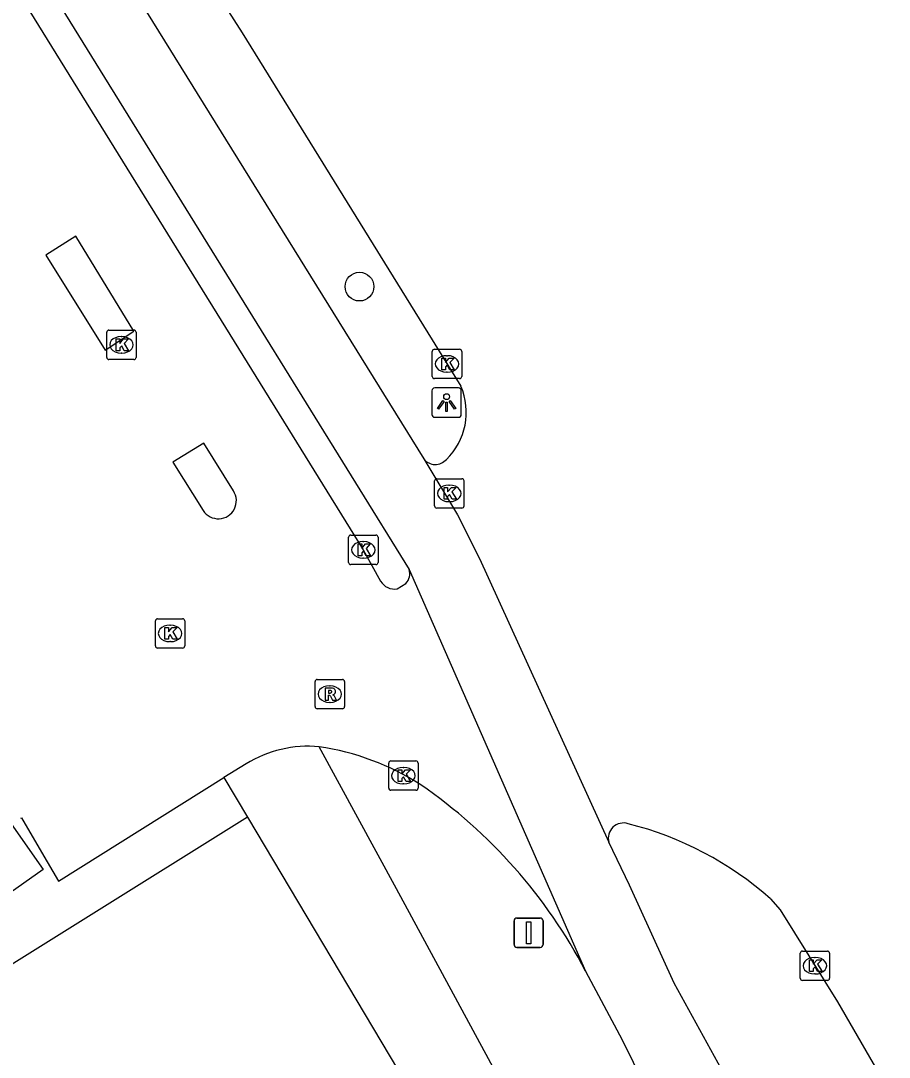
# Model space of a CAD drawing. Extents: x 160037 to 160839, y 385326 to 386441.
# Drawn here: x 160582 to 160611.55, y 386357 to 386392.27 of the extents above; entities that cross this region are included whole.
import ezdxf

# ---------------------------------------------------------------- set-up
doc = ezdxf.new("R2010")
doc.units = 0
for name, color, linetype in [('IMGEO_Boom', 7, 'Continuous'), ('IMGEO_Fietspad_gesloten', 7, 'Continuous'), ('IMGEO_Kolk', 7, 'Continuous'), ('IMGEO_Lichtpunt', 7, 'Continuous'), ('IMGEO_Pand_vergunning_verleend', 7, 'Continuous'), ('IMGEO_Rijbaan_lokaal_gesloten', 7, 'Continuous'), ('IMGEO_Rijbaan_lokaal_open', 7, 'Continuous'), ('IMGEO_Rioolput', 7, 'Continuous'), ('IMGEO_Verkeersbordpaal', 7, 'Continuous'), ('IMGEO_Voetpad_open', 7, 'Continuous')]:
    doc.layers.add(name, color=color, linetype=linetype)

msp = doc.modelspace()

# ---------------------------------------------------------------- linework, layer by layer
at = {"layer": 'IMGEO_Boom'}
msp.add_circle((160593.524, 386383.224), 0.489, dxfattribs=at)
at = {"layer": 'IMGEO_Fietspad_gesloten'}
for points in [[(160578.777, 386400.155), (160595.214, 386373.596)], [(160582.068, 386399.369), (160595.71, 386377.363)], [(160608.002, 386351.973), (160606.102, 386356.126), (160604.226, 386359.518), (160602.713, 386362.855), (160602.01, 386364.318)], [(160601.217, 386359.935), (160602.465, 386357.597), (160606.201, 386349.993)]]:
    msp.add_lwpolyline(points, dxfattribs=at)
at = {"layer": 'IMGEO_Kolk'}
for p, q in [((160584.926, 386380.817), (160584.926, 386381.669)), ((160585.001, 386381.743), (160585.853, 386381.743)), ((160585.927, 386381.669), (160585.927, 386380.817)), ((160585.414, 386381.523), (160585.439, 386381.523)), ((160585.437, 386380.963), (160585.412, 386380.963)), ((160596.002, 386380.168), (160596.002, 386381.02)), ((160596.077, 386381.094), (160596.929, 386381.094)), ((160597.003, 386381.02), (160597.003, 386380.168)), ((160585.853, 386380.743), (160585.001, 386380.743)), ((160596.49, 386380.874), (160596.515, 386380.874)), ((160596.513, 386380.314), (160596.488, 386380.314)), ((160596.929, 386380.094), (160596.077, 386380.094)), ((160596.154, 386376.687), (160597.006, 386376.687)), ((160596.079, 386375.761), (160596.079, 386376.613)), ((160596.567, 386376.467), (160596.592, 386376.467)), ((160597.08, 386376.613), (160597.08, 386375.761)), ((160597.006, 386375.687), (160596.154, 386375.687)), ((160596.59, 386375.907), (160596.565, 386375.907)), ((160593.155, 386373.841), (160593.155, 386374.693)), ((160593.23, 386374.767), (160594.082, 386374.767)), ((160593.643, 386374.547), (160593.668, 386374.547)), ((160594.156, 386374.693), (160594.156, 386373.841)), ((160593.666, 386373.987), (160593.641, 386373.987)), ((160594.082, 386373.767), (160593.23, 386373.767)), ((160586.581, 386370.997), (160586.581, 386371.849)), ((160586.656, 386371.923), (160587.508, 386371.923)), ((160587.582, 386371.849), (160587.582, 386370.997)), ((160587.069, 386371.703), (160587.094, 386371.703)), ((160587.092, 386371.143), (160587.067, 386371.143)), ((160587.508, 386370.923), (160586.656, 386370.923)), ((160594.518, 386366.159), (160594.518, 386367.011)), ((160594.593, 386367.085), (160595.445, 386367.085)), ((160595.006, 386366.865), (160595.031, 386366.865)), ((160595.519, 386367.011), (160595.519, 386366.159)), ((160595.445, 386366.085), (160594.593, 386366.085)), ((160595.029, 386366.305), (160595.004, 386366.305)), ((160608.518, 386359.69), (160608.518, 386360.542)), ((160608.593, 386360.616), (160609.445, 386360.616)), ((160609.519, 386360.542), (160609.519, 386359.69)), ((160609.006, 386360.396), (160609.031, 386360.396)), ((160609.029, 386359.836), (160609.004, 386359.836)), ((160609.445, 386359.616), (160608.593, 386359.616))]:
    msp.add_line(p, q, dxfattribs=at)
for points in [[(160584.926, 386380.817), (160584.926, 386381.669)], [(160585.001, 386381.743), (160585.853, 386381.743)], [(160585.927, 386381.669), (160585.927, 386380.817)], [(160585.247, 386381.443), (160585.37, 386381.443), (160585.37, 386381.292), (160585.5, 386381.443), (160585.664, 386381.443), (160585.518, 386381.292), (160585.671, 386381.043), (160585.519, 386381.043), (160585.434, 386381.207), (160585.37, 386381.14), (160585.37, 386381.043), (160585.247, 386381.043), (160585.247, 386381.443)], [(160596.002, 386380.168), (160596.002, 386381.02)], [(160596.077, 386381.094), (160596.929, 386381.094)], [(160597.003, 386381.02), (160597.003, 386380.168)], [(160585.853, 386380.743), (160585.001, 386380.743)], [(160596.323, 386380.794), (160596.446, 386380.794), (160596.446, 386380.643), (160596.576, 386380.794), (160596.74, 386380.794), (160596.594, 386380.643), (160596.747, 386380.394), (160596.595, 386380.394), (160596.51, 386380.558), (160596.446, 386380.491), (160596.446, 386380.394), (160596.323, 386380.394), (160596.323, 386380.794)], [(160596.929, 386380.094), (160596.077, 386380.094)], [(160596.154, 386376.687), (160597.006, 386376.687)], [(160596.079, 386375.761), (160596.079, 386376.613)], [(160596.4, 386376.387), (160596.523, 386376.387), (160596.523, 386376.236), (160596.653, 386376.387), (160596.817, 386376.387), (160596.671, 386376.236), (160596.824, 386375.987), (160596.672, 386375.987), (160596.587, 386376.151), (160596.523, 386376.084), (160596.523, 386375.987), (160596.4, 386375.987), (160596.4, 386376.387)], [(160597.08, 386376.613), (160597.08, 386375.761)], [(160597.006, 386375.687), (160596.154, 386375.687)], [(160593.155, 386373.841), (160593.155, 386374.693)], [(160593.23, 386374.767), (160594.082, 386374.767)], [(160594.156, 386374.693), (160594.156, 386373.841)], [(160593.476, 386374.467), (160593.599, 386374.467), (160593.599, 386374.316), (160593.729, 386374.467), (160593.893, 386374.467), (160593.747, 386374.316), (160593.9, 386374.067), (160593.748, 386374.067), (160593.663, 386374.231), (160593.599, 386374.164), (160593.599, 386374.067), (160593.476, 386374.067), (160593.476, 386374.467)], [(160594.082, 386373.767), (160593.23, 386373.767)], [(160586.581, 386370.997), (160586.581, 386371.849)], [(160586.656, 386371.923), (160587.508, 386371.923)], [(160587.582, 386371.849), (160587.582, 386370.997)], [(160586.902, 386371.623), (160587.025, 386371.623), (160587.025, 386371.472), (160587.155, 386371.623), (160587.319, 386371.623), (160587.173, 386371.472), (160587.326, 386371.223), (160587.174, 386371.223), (160587.089, 386371.387), (160587.025, 386371.32), (160587.025, 386371.223), (160586.902, 386371.223), (160586.902, 386371.623)], [(160587.508, 386370.923), (160586.656, 386370.923)], [(160594.518, 386366.159), (160594.518, 386367.011)], [(160594.593, 386367.085), (160595.445, 386367.085)], [(160594.839, 386366.785), (160594.962, 386366.785), (160594.962, 386366.634), (160595.092, 386366.785), (160595.256, 386366.785), (160595.11, 386366.634), (160595.263, 386366.385), (160595.111, 386366.385), (160595.026, 386366.549), (160594.962, 386366.482), (160594.962, 386366.385), (160594.839, 386366.385), (160594.839, 386366.785)], [(160595.519, 386367.011), (160595.519, 386366.159)], [(160595.445, 386366.085), (160594.593, 386366.085)], [(160608.518, 386359.69), (160608.518, 386360.542)], [(160608.593, 386360.616), (160609.445, 386360.616)], [(160609.519, 386360.542), (160609.519, 386359.69)], [(160608.839, 386360.316), (160608.962, 386360.316), (160608.962, 386360.165), (160609.092, 386360.316), (160609.256, 386360.316), (160609.11, 386360.165), (160609.263, 386359.916), (160609.111, 386359.916), (160609.026, 386360.08), (160608.962, 386360.013), (160608.962, 386359.916), (160608.839, 386359.916), (160608.839, 386360.316)], [(160609.445, 386359.616), (160608.593, 386359.616)]]:
    msp.add_lwpolyline(points, dxfattribs=at)
for centre, start, end in [((160585.003, 386381.667), 91.552, 178.448), ((160585.003, 386381.667), 91.552, 178.448), ((160585.851, 386381.667), 1.552, 88.448), ((160585.851, 386381.667), 1.552, 88.448), ((160596.079, 386381.018), 91.552, 178.448), ((160596.079, 386381.018), 91.552, 178.448), ((160596.927, 386381.018), 1.552, 88.448), ((160596.927, 386381.018), 1.552, 88.448), ((160585.003, 386380.819), 181.552, 268.448), ((160585.003, 386380.819), 181.552, 268.448), ((160585.851, 386380.819), 271.552, 358.448), ((160585.851, 386380.819), 271.552, 358.448), ((160596.079, 386380.17), 181.552, 268.448), ((160596.079, 386380.17), 181.552, 268.448), ((160596.927, 386380.17), 271.552, 358.448), ((160596.927, 386380.17), 271.552, 358.448), ((160596.156, 386376.611), 91.552, 178.448), ((160596.156, 386376.611), 91.552, 178.448), ((160597.004, 386376.611), 1.552, 88.448), ((160597.004, 386376.611), 1.552, 88.448), ((160596.156, 386375.763), 181.552, 268.448), ((160596.156, 386375.763), 181.552, 268.448), ((160597.004, 386375.763), 271.552, 358.448), ((160597.004, 386375.763), 271.552, 358.448), ((160593.232, 386374.691), 91.552, 178.448), ((160593.232, 386374.691), 91.552, 178.448), ((160594.08, 386374.691), 1.552, 88.448), ((160594.08, 386374.691), 1.552, 88.448), ((160593.232, 386373.843), 181.552, 268.448), ((160593.232, 386373.843), 181.552, 268.448), ((160594.08, 386373.843), 271.552, 358.448), ((160594.08, 386373.843), 271.552, 358.448), ((160586.658, 386371.847), 91.552, 178.448), ((160586.658, 386371.847), 91.552, 178.448), ((160587.506, 386371.847), 1.552, 88.448), ((160587.506, 386371.847), 1.552, 88.448), ((160586.658, 386370.999), 181.552, 268.448), ((160586.658, 386370.999), 181.552, 268.448), ((160587.506, 386370.999), 271.552, 358.448), ((160587.506, 386370.999), 271.552, 358.448), ((160594.595, 386367.009), 91.552, 178.448), ((160594.595, 386367.009), 91.552, 178.448), ((160595.443, 386367.009), 1.552, 88.448), ((160595.443, 386367.009), 1.552, 88.448), ((160594.595, 386366.161), 181.552, 268.448), ((160594.595, 386366.161), 181.552, 268.448), ((160595.443, 386366.161), 271.552, 358.448), ((160595.443, 386366.161), 271.552, 358.448), ((160608.595, 386360.54), 91.552, 178.448), ((160608.595, 386360.54), 91.552, 178.448), ((160609.443, 386360.54), 1.552, 88.448), ((160609.443, 386360.54), 1.552, 88.448), ((160608.595, 386359.692), 181.552, 268.448), ((160608.595, 386359.692), 181.552, 268.448), ((160609.443, 386359.692), 271.552, 358.448), ((160609.443, 386359.692), 271.552, 358.448)]:
    msp.add_arc(centre, 0.0765, start, end, dxfattribs=at)
for centre, major_axis, ratio, start_param, end_param in [((160585.413, 386381.243), (-0.387, 0.002), 0.722429, 4.712389, 7.853982), ((160585.438, 386381.243), (-0.39, 0.002), 0.717154, 1.570796, 4.712389), ((160596.489, 386380.594), (-0.387, 0.002), 0.722429, 4.712389, 7.853982), ((160596.514, 386380.594), (-0.39, 0.002), 0.717154, 1.570796, 4.712389), ((160596.566, 386376.187), (-0.387, 0.002), 0.722429, 4.712389, 7.853982), ((160596.591, 386376.187), (-0.39, 0.002), 0.717154, 1.570796, 4.712389), ((160593.642, 386374.267), (-0.387, 0.002), 0.722429, 4.712389, 7.853982), ((160593.667, 386374.267), (-0.39, 0.002), 0.717154, 1.570796, 4.712389), ((160587.068, 386371.423), (-0.387, 0.002), 0.722429, 4.712389, 7.853982), ((160587.093, 386371.423), (-0.39, 0.002), 0.717154, 1.570796, 4.712389), ((160595.005, 386366.585), (-0.387, 0.002), 0.722429, 4.712389, 7.853982), ((160595.03, 386366.585), (-0.39, 0.002), 0.717154, 1.570796, 4.712389), ((160609.005, 386360.116), (-0.387, 0.002), 0.722429, 4.712389, 7.853982), ((160609.03, 386360.116), (-0.39, 0.002), 0.717154, 1.570796, 4.712389)]:
    msp.add_ellipse(centre, major_axis=major_axis, ratio=ratio, start_param=start_param, end_param=end_param, dxfattribs=at)
at = {"layer": 'IMGEO_Lichtpunt'}
for p, q in [((160595.99, 386379.681), (160595.99, 386378.874)), ((160595.99, 386379.681), (160595.99, 386378.874)), ((160596.892, 386379.776), (160596.084, 386379.776)), ((160596.892, 386379.776), (160596.084, 386379.776)), ((160596.986, 386378.874), (160596.986, 386379.681)), ((160596.986, 386378.874), (160596.986, 386379.681)), ((160596.084, 386378.78), (160596.892, 386378.78)), ((160596.084, 386378.78), (160596.892, 386378.78))]:
    msp.add_line(p, q, dxfattribs=at)
for points in [[(160596.364, 386379.345), (160596.403, 386379.317), (160596.215, 386379.055), (160596.177, 386379.082), (160596.364, 386379.345)], [(160596.466, 386379.297), (160596.513, 386379.297), (160596.513, 386378.975), (160596.466, 386378.975), (160596.466, 386379.297)], [(160596.576, 386379.317), (160596.614, 386379.344), (160596.801, 386379.082), (160596.762, 386379.054), (160596.576, 386379.317)]]:
    msp.add_lwpolyline(points, dxfattribs=at)
msp.add_circle((160596.489, 386379.479), 0.0994, dxfattribs=at)
for centre, start, end in [((160596.084, 386379.681), 90, 180), ((160596.084, 386379.681), 90, 180), ((160596.892, 386379.681), 0, 90), ((160596.892, 386379.681), 0, 90), ((160596.084, 386378.874), 180, 270), ((160596.084, 386378.874), 180, 270), ((160596.892, 386378.874), 270, 0), ((160596.892, 386378.874), 270, 360)]:
    msp.add_arc(centre, 0.0946, start, end, dxfattribs=at)
at = {"layer": 'IMGEO_Pand_vergunning_verleend'}
msp.add_lwpolyline([(160581.352, 386365.403), (160582.764, 386363.386), (160580.581, 386361.858), (160579.168, 386363.875), (160581.352, 386365.403)], dxfattribs=at)
at = {"layer": 'IMGEO_Rijbaan_lokaal_gesloten'}
for points in [[(160585.913, 386397.339), (160587.916, 386394.401), (160589.536, 386391.855), (160596.973, 386379.834)], [(160595.71, 386377.363), (160596.861, 386375.457), (160597.612, 386373.97), (160602.01, 386364.318)], [(160607.507, 386362.391), (160607.838, 386362.013), (160609.787, 386358.883), (160611.548, 386355.844)]]:
    msp.add_lwpolyline(points, dxfattribs=at)
for centre, radius, start, end in [((160594.943, 386378.942), 2.217, 313.8806, 23.7208), ((160596.103, 386377.663), 0.494, 217.3744, 319.7986), ((160602.504, 386364.46), 0.514, 71.917, 196.0322), ((160599.861, 386353.779), 11.516, 48.4007, 75.9146)]:
    msp.add_arc(centre, radius, start, end, dxfattribs=at)
at = {"layer": 'IMGEO_Rijbaan_lokaal_open'}
for points in [[(160581.214, 386394.349), (160593.651, 386374.266), (160594.244, 386373.204)], [(160583.877, 386384.939), (160582.852, 386384.294), (160584.871, 386381.066), (160585.846, 386381.711), (160583.877, 386384.939)], [(160589.238, 386376.27), (160588.226, 386377.9), (160587.176, 386377.254), (160588.208, 386375.608)], [(160595.214, 386373.596), (160601.217, 386359.935)], [(160594.81, 386372.943), (160595.103, 386373.126)], [(160589.665, 386366.988), (160588.911, 386366.522)], [(160582, 386365.137), (160582.021, 386365.148), (160582.708, 386363.975), (160583.285, 386362.991), (160588.911, 386366.522)]]:
    msp.add_lwpolyline(points, dxfattribs=at)
for centre, radius, start, end in [((160588.724, 386375.937), 0.612, 212.5219, 32.9373), ((160594.762, 386373.455), 0.473, 316.0397, 17.3841), ((160594.708, 386373.466), 0.533, 209.4368, 281.0514), ((160591.795, 386363.492), 4.093, 84.9801, 121.352), ((160590.83, 386358.788), 8.881, 57.4375, 81.4323), ((160585.616, 386351.783), 17.602, 27.5894, 55.4066)]:
    msp.add_arc(centre, radius, start, end, dxfattribs=at)
at = {"layer": 'IMGEO_Rioolput'}
for p, q in [((160592.015, 386368.932), (160592.015, 386369.784)), ((160592.09, 386369.858), (160592.942, 386369.858)), ((160592.503, 386369.638), (160592.528, 386369.638)), ((160593.016, 386369.784), (160593.016, 386368.932)), ((160592.526, 386369.078), (160592.501, 386369.078)), ((160592.942, 386368.858), (160592.09, 386368.858))]:
    msp.add_line(p, q, dxfattribs=at)
for points in [[(160592.015, 386368.932), (160592.015, 386369.784)], [(160592.09, 386369.858), (160592.942, 386369.858)], [(160593.016, 386369.784), (160593.016, 386368.932)], [(160592.604, 386369.556), (160592.352, 386369.558), (160592.352, 386369.158)], [(160592.352, 386369.158), (160592.476, 386369.158), (160592.476, 386369.32), (160592.487, 386369.32)], [(160592.53, 386369.477), (160592.476, 386369.477), (160592.476, 386369.396)], [(160592.476, 386369.396), (160592.528, 386369.396)], [(160592.534, 386369.291), (160592.605, 386369.158), (160592.745, 386369.158), (160592.68, 386369.284)], [(160592.942, 386368.858), (160592.09, 386368.858)]]:
    msp.add_lwpolyline(points, dxfattribs=at)
for centre, radius, start, end in [((160592.092, 386369.782), 0.0765, 91.552, 178.448), ((160592.092, 386369.782), 0.0765, 91.552, 178.448), ((160592.94, 386369.782), 0.0765, 1.552, 88.448), ((160592.94, 386369.782), 0.0765, 1.552, 88.448), ((160592.486, 386369.267), 0.0533, 26.0293, 88.6989), ((160592.512, 386369.585), 0.19, 274.7715, 282.9687), ((160592.536, 386369.381), 0.0964, 77.0061, 93.1865), ((160592.55, 386369.438), 0.0378, 276.6634, 79.6772), ((160592.603, 386369.446), 0.109, 350.3612, 89.416), ((160592.601, 386369.446), 0.112, 277.5842, 350.9817), ((160592.585, 386369.231), 0.108, 29.5134, 73.7905), ((160592.092, 386368.934), 0.0765, 181.552, 268.448), ((160592.092, 386368.934), 0.0765, 181.552, 268.448), ((160592.94, 386368.934), 0.0765, 271.552, 358.448), ((160592.94, 386368.934), 0.0765, 271.552, 358.448)]:
    msp.add_arc(centre, radius, start, end, dxfattribs=at)
for centre, major_axis, ratio, start_param, end_param in [((160592.502, 386369.358), (-0.387, 0.002), 0.722429, 4.712389, 7.853982), ((160592.527, 386369.358), (-0.39, 0.002), 0.717154, 1.570796, 4.712389)]:
    msp.add_ellipse(centre, major_axis=major_axis, ratio=ratio, start_param=start_param, end_param=end_param, dxfattribs=at)
at = {"layer": 'IMGEO_Verkeersbordpaal'}
for p, q in [((160598.783, 386360.839), (160598.783, 386361.639)), ((160598.783, 386361.639), (160598.783, 386360.839)), ((160598.883, 386361.739), (160599.673, 386361.739)), ((160599.673, 386361.739), (160598.883, 386361.739)), ((160599.773, 386361.639), (160599.773, 386360.839)), ((160599.773, 386360.839), (160599.773, 386361.639)), ((160599.673, 386360.739), (160598.883, 386360.739)), ((160598.883, 386360.739), (160599.673, 386360.739))]:
    msp.add_line(p, q, dxfattribs=at)
msp.add_lwpolyline([(160599.203, 386361.614), (160599.353, 386361.614), (160599.353, 386360.864), (160599.203, 386360.864), (160599.203, 386361.614)], dxfattribs=at)
for centre, start, end in [((160598.883, 386361.639), 90, 180), ((160598.883, 386361.639), 90, 180), ((160599.673, 386361.639), 0, 90), ((160599.673, 386361.639), 360, 90), ((160598.883, 386360.839), 180, 270), ((160598.883, 386360.839), 180, 270), ((160599.673, 386360.839), 270, 0), ((160599.673, 386360.839), 270, 0)]:
    msp.add_arc(centre, 0.1, start, end, dxfattribs=at)
at = {"layer": 'IMGEO_Voetpad_open'}
for points in [[(160602.463, 386348.542), (160594.781, 386362.73), (160592.153, 386367.57)], [(160588.911, 386366.522), (160589.717, 386365.169)], [(160589.717, 386365.169), (160578.707, 386358.294), (160579.804, 386353.261)], [(160589.717, 386365.169), (160594.855, 386356.545)]]:
    msp.add_lwpolyline(points, dxfattribs=at)

doc.saveas('drawing.dxf')
